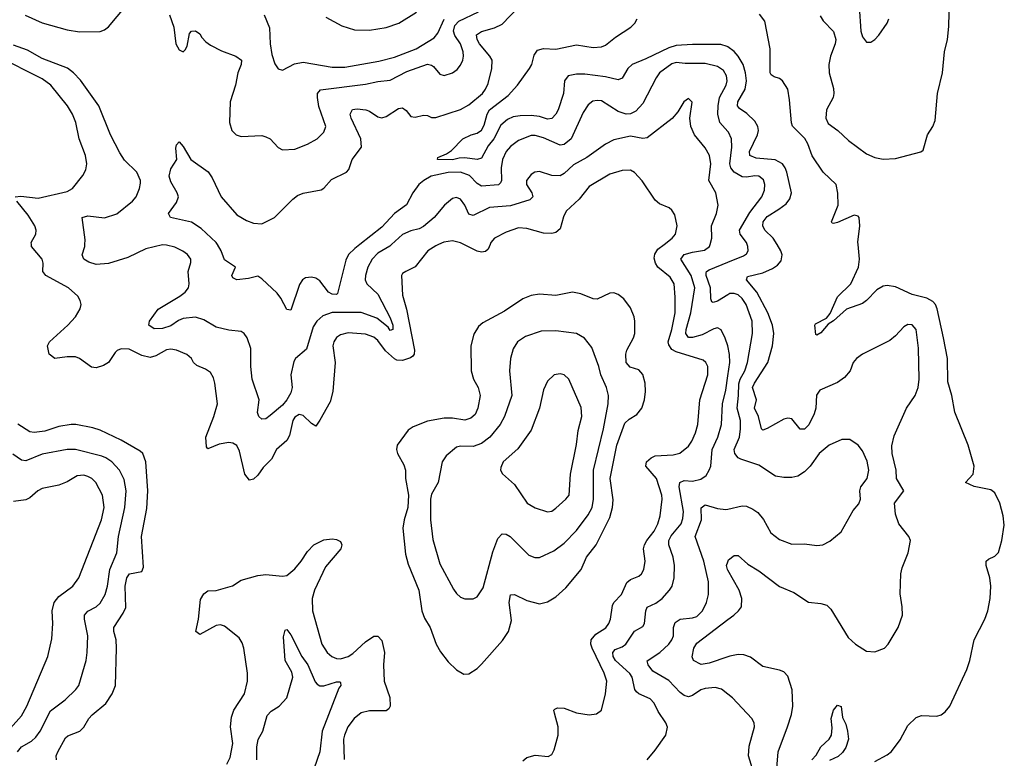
# Model space of a CAD drawing. Header units: inches. Extents: x 1682530 to 1839546, y 640742 to 791647.
# Tile 765 of 923: x 1766581 to 1771335, y 737518 to 741086. Entities that reach past the tile are written whole.
import ezdxf

# ---------------------------------------------------------------- set-up
doc = ezdxf.new("R2010")
doc.units = ezdxf.units.IN
doc.header["$MEASUREMENT"] = 0
for name, color, linetype in [('B7763', 7, 'Continuous'), ('B7764', 7, 'Continuous'), ('B7773', 7, 'Continuous'), ('B7774', 7, 'Continuous')]:
    doc.layers.add(name, color=color, linetype=linetype)

msp = doc.modelspace()

# ---------------------------------------------------------------- linework, layer by layer
at = {"layer": 'B7763', "color": 5}
for points, elevation in [([(1768602.8, 740000), (1768590, 739994.4), (1768551.1, 739970), (1768490, 739892.3), (1768444.9, 739870), (1768430, 739859.6), (1768425.2, 739850), (1768430, 739754.8), (1768448, 739688), (1768486.6, 739490), (1768485.2, 739470), (1768478.8, 739461.2), (1768467.6, 739452.4), (1768430, 739439.1), (1768402, 739442), (1768390, 739447.7), (1768346.5, 739486.5), (1768310, 739536.7), (1768290, 739552.2), (1768250, 739567.4), (1768167.1, 739572.9), (1768130, 739563.9), (1768110, 739551), (1768096.9, 739530), (1768092.4, 739510), (1768104.5, 739430), (1768092.9, 739290), (1768079.8, 739240.2), (1768030, 739151.8), (1768010, 739123), (1767990, 739135.6), (1767950, 739174), (1767930, 739178.8), (1767910, 739165.4), (1767899.4, 739150), (1767883.1, 739076.9), (1767870, 739053.6), (1767820.2, 739010), (1767796.1, 738963.9), (1767756.6, 738923.4), (1767730, 738886.4), (1767710, 738867.3), (1767690, 738861.1), (1767667.1, 738890), (1767642.6, 739002.6), (1767629.9, 739029.9), (1767610, 739041.1), (1767590, 739043.4), (1767543.9, 739036.1), (1767490, 739012.7), (1767483.3, 739023.3), (1767478.8, 739070), (1767518.2, 739170), (1767535.8, 739230), (1767523.5, 739330), (1767516.5, 739356.5), (1767501.8, 739381.8), (1767478, 739398), (1767435.7, 739415.7), (1767420.5, 739430), (1767409.6, 739450), (1767388.5, 739468.5), (1767337.2, 739490), (1767310, 739494.5), (1767290, 739491.9), (1767237.6, 739462.4), (1767210, 739455), (1767170, 739463.5), (1767110, 739494.8), (1767070, 739496.1), (1767051.2, 739488.8), (1767041.5, 739478.5), (1767010, 739429.6), (1766984.6, 739415.4), (1766950, 739405.1), (1766927.5, 739407.5), (1766870, 739449.7), (1766850, 739457.8), (1766810, 739457.7), (1766750, 739448.8), (1766723.1, 739470), (1766715.3, 739510), (1766723.9, 739530), (1766813, 739610), (1766849.8, 739650.2), (1766873, 739690), (1766876.9, 739710), (1766872.6, 739730), (1766862, 739750), (1766815.6, 739790), (1766707.7, 739850), (1766692.7, 739870), (1766694.4, 739910), (1766689.8, 739930), (1766638, 739990), (1766637.1, 740000)], 680), ([(1768376.6, 740000), (1768367.9, 739992.1), (1768310, 739957.9), (1768282.3, 739930), (1768261.3, 739890), (1768250.2, 739850), (1768249.4, 739830), (1768257.2, 739810), (1768310, 739760.2), (1768370, 739645.5), (1768382.3, 739610), (1768382, 739590), (1768370, 739584.4), (1768360.7, 739600.7), (1768304.9, 739644.9), (1768230, 739671), (1768090, 739672.1), (1768043.9, 739656.1), (1768015.5, 739630), (1767997.7, 739602.3), (1767965.4, 739494.6), (1767912.9, 739450), (1767904.8, 739435.2), (1767889.4, 739370), (1767896.2, 739310), (1767890, 739284), (1767870.1, 739250), (1767850, 739224.6), (1767790, 739174), (1767770, 739158.7), (1767750, 739156.9), (1767735.8, 739170), (1767729, 739189), (1767736.8, 739250), (1767702.8, 739350), (1767696.6, 739410), (1767697.6, 739497.6), (1767679.7, 739550), (1767664.7, 739570), (1767650, 739579.8), (1767590, 739586.9), (1767530, 739600.9), (1767470, 739636.5), (1767430, 739649.1), (1767370, 739642.6), (1767347.3, 739632.7), (1767310, 739606.9), (1767270, 739593.9), (1767230, 739592), (1767203.5, 739610), (1767207.1, 739630), (1767250, 739687.7), (1767353.5, 739750), (1767379.8, 739770), (1767395.7, 739790), (1767399.8, 739810), (1767394, 739870), (1767407.3, 739912.7), (1767406.6, 739930), (1767391.3, 739951.3), (1767368.2, 739968.2), (1767330, 739986.6), (1767290, 739997.5), (1767270, 739998.3), (1767190, 739979.1), (1767102.2, 739937.8), (1767010, 739908), (1766950, 739903.2), (1766914.4, 739914.4), (1766889.7, 739930), (1766883.1, 739950), (1766895.8, 739990), (1766896, 740000)], 660), ([(1768223.7, 740000), (1768199.3, 739980.7), (1768168.8, 739951.2), (1768155.4, 739924.6), (1768116, 739764), (1768110, 739759.2), (1768090, 739759.4), (1768072.4, 739770), (1768030, 739824.8), (1768010, 739837.8), (1767990, 739842.4), (1767961.2, 739838.8), (1767946.7, 739830), (1767932.5, 739807.5), (1767890, 739682.7), (1767870, 739686), (1767841.4, 739741.4), (1767824.5, 739764.5), (1767750, 739834.5), (1767730, 739846.6), (1767684.9, 739835.1), (1767630, 739829.7), (1767610, 739839), (1767605.1, 739850), (1767622.7, 739890), (1767570, 739926.3), (1767553.3, 739970), (1767535.7, 740000)], 640), ([(1768851.9, 740000), (1768842.4, 739977.6), (1768830, 739966.4), (1768810, 739963.4), (1768790, 739967.4), (1768725.6, 740000)], 680), ([(1769010, 737506.7), (1769030, 737522.6), (1769070, 737533.1), (1769132.9, 737527.1), (1769150, 737537.3), (1769161.5, 737558.5), (1769181.6, 737630), (1769181.1, 737670), (1769163.1, 737736.9), (1769160.5, 737750), (1769164.2, 737755.8), (1769178.3, 737761.7), (1769210, 737760.9), (1769270, 737737.6), (1769330, 737728.4), (1769366.2, 737733.8), (1769389.7, 737750.3), (1769409.9, 737830.2), (1769415.8, 737890), (1769403, 737930), (1769344.4, 738050), (1769338.2, 738070), (1769339.6, 738090), (1769362.8, 738117.2), (1769411.2, 738148.8), (1769426.2, 738170), (1769433.5, 738190), (1769443.1, 738256.9), (1769450, 738270.2), (1769487, 738310), (1769512.3, 738367.7), (1769530, 738381.4), (1769570, 738398.4), (1769583.5, 738410), (1769595.3, 738430), (1769601, 738470), (1769593.7, 738530), (1769598.4, 738550), (1769609.2, 738570.8), (1769645, 738615), (1769662.8, 738650), (1769673.3, 738690), (1769683.2, 738770), (1769681.1, 738790), (1769655.4, 738870), (1769604.7, 738930), (1769607.8, 738950), (1769630, 738969.4), (1769650, 738979.2), (1769736.4, 738983.6), (1769768, 738992), (1769810, 739026.4), (1769826.9, 739050), (1769844, 739090), (1769854.6, 739130), (1769865.2, 739250), (1769904.3, 739370), (1769903.9, 739410), (1769894.6, 739430), (1769881.8, 739441.8), (1769750, 739481.7), (1769730, 739493.6), (1769714.7, 739514.7), (1769712.6, 739530), (1769729.9, 739590), (1769745.5, 739670), (1769746.4, 739746.4), (1769740.8, 739810), (1769721.9, 739841.9), (1769662.8, 739890), (1769650.3, 739910), (1769645.2, 739934.8), (1769647.1, 739952.9), (1769662.7, 739977.3), (1769692.5, 740000)], 680), ([(1770000, 739510.6), (1769987.8, 739547.8), (1769967.6, 739587.6), (1769950, 739596.9), (1769932.7, 739592.7), (1769876.3, 739563.7), (1769830, 739550.4), (1769810, 739550.6), (1769797.6, 739570), (1769798.9, 739590), (1769822.2, 739670), (1769840.3, 739790), (1769823.1, 739850), (1769773.8, 739930), (1769788.9, 739951.1), (1769830, 739963.6), (1769887.9, 739972.1), (1769911.9, 739990), (1769914.5, 740000)], 660), ([(1770000, 739756.7), (1769950, 739726.4), (1769930, 739720.7), (1769923.7, 739723.7), (1769918.3, 739738.3), (1769916.7, 739790), (1769895.6, 739850), (1769896.2, 739863.8), (1769897.8, 739870), (1769910, 739878), (1770000, 739914.3)], 640), ([(1769610.9, 737510), (1769650, 737556.9), (1769700.6, 737630), (1769708.2, 737668.2), (1769701.6, 737690), (1769664.6, 737744.6), (1769644.2, 737784.2), (1769624.8, 737804.8), (1769570.4, 737830.4), (1769559.6, 737839.6), (1769551, 737851), (1769537.5, 737910), (1769527.3, 737927.3), (1769457.1, 737990), (1769446.8, 738010), (1769444.9, 738030), (1769456.8, 738043.2), (1769490, 738057.2), (1769507.2, 738070), (1769550, 738133.1), (1769590, 738154.4), (1769597.4, 738170), (1769603.7, 738230), (1769611.3, 738248.7), (1769652.4, 738267.6), (1769682.7, 738290), (1769718.7, 738330), (1769730.7, 738350), (1769740.6, 738390), (1769742, 738450), (1769736.8, 738490), (1769715.4, 738550), (1769716.1, 738570), (1769726.6, 738593.4), (1769774.2, 738650), (1769783.5, 738676.5), (1769785.8, 738710), (1769765, 738830), (1769769.2, 738850), (1769790, 738859.5), (1769830, 738857.6), (1769870, 738866.2), (1769895.4, 738884.6), (1769910.6, 738910), (1769917.5, 738930), (1769925.3, 739010), (1769951.6, 739070), (1769969, 739131), (1769975.1, 739230), (1769990, 739296.4), (1770000, 739364.9)], 660), ([(1766757.7, 737510), (1766756.8, 737530), (1766764.2, 737550), (1766802.7, 737617.3), (1766813.9, 737626.1), (1766871.9, 737650), (1766890.9, 737669.1), (1766914.4, 737710), (1766930, 737728.1), (1766996.4, 737783.6), (1767027.2, 737830), (1767043, 737870), (1767047.9, 738050), (1767045.9, 738090), (1767034.7, 738130), (1767034.5, 738150), (1767080.9, 738219.1), (1767092.8, 738247.2), (1767090.3, 738349.7), (1767097.6, 738390), (1767110.9, 738409.1), (1767170, 738420.3), (1767178.4, 738441.6), (1767168.7, 738590), (1767195, 738725), (1767199.7, 738810), (1767190.5, 738950.5), (1767176, 738990), (1767162.3, 739002.3), (1767070, 739055.2), (1766970, 739103.9), (1766933.9, 739113.9), (1766851.1, 739131.1), (1766830, 739130.5), (1766770, 739121.4), (1766702.2, 739097.8), (1766650, 739091.7), (1766630, 739094.8), (1766572.1, 739132.1)], 720), ([(1766570.5, 737550), (1766590, 737572.8), (1766638.3, 737601.7), (1766659.2, 737620.8), (1766679.9, 737650), (1766730, 737747.2), (1766799.9, 737800.1), (1766851.3, 737850), (1766865.7, 737870), (1766901.6, 737990), (1766906.3, 738030), (1766909.8, 738110.2), (1766893.4, 738190), (1766894.2, 738210), (1766910.4, 738229.6), (1766949.4, 738250.6), (1766970, 738268.2), (1766993.9, 738310), (1767004.2, 738350), (1767015.6, 738430), (1767050.5, 738510), (1767058.4, 738590), (1767088.9, 738730), (1767095, 738810), (1767085.2, 738865.2), (1767061.9, 738910), (1767025.7, 738950), (1766996.1, 738970), (1766976.9, 738976.9), (1766850.4, 739010.4), (1766810.5, 739010.5), (1766690, 738987.1), (1766610, 738954.6), (1766590, 738958), (1766548.1, 738988.1)], 740), ([(1766536.3, 737663.7), (1766590, 737722.8), (1766615.9, 737770), (1766716.8, 738010), (1766735.2, 738095.2), (1766741.4, 738170), (1766738.2, 738230), (1766747.3, 738270), (1766770, 738299.1), (1766836.9, 738350), (1766866.6, 738390), (1766975.3, 738670), (1766989.1, 738730), (1766980.3, 738790), (1766948.7, 738850), (1766929.3, 738869.3), (1766910, 738879.9), (1766890, 738886.5), (1766857.7, 738882.3), (1766810, 738853.8), (1766770, 738837.2), (1766690, 738820.9), (1766668.5, 738810), (1766630, 738776.9), (1766610, 738767.1), (1766550, 738758.7)], 760), ([(1770000, 737828.6), (1769970, 737852.8), (1769939.5, 737859.5), (1769890, 737855.5), (1769870, 737848.7), (1769830, 737822), (1769810, 737815.3), (1769790, 737821.8), (1769770, 737836.8), (1769714.8, 737894.8), (1769638.4, 737938.4), (1769614.9, 737970), (1769610.9, 737989.1), (1769671.1, 738028.9), (1769715.7, 738070), (1769729.8, 738090), (1769737.2, 738110), (1769738.5, 738150), (1769746.4, 738173.6), (1769770, 738190.1), (1769830, 738196.8), (1769850, 738203.9), (1769877.9, 738230), (1769896.5, 738270), (1769907.4, 738310), (1769906.8, 738370), (1769884.2, 738470), (1769841.7, 738590), (1769873.4, 738670), (1769872, 738728), (1769890, 738741.8), (1769950, 738725.1), (1769990, 738719.7), (1770000, 738722)], 640), ([(1767580.5, 737490), (1767597.2, 737522.8), (1767609.2, 737590), (1767598.6, 737670), (1767603.2, 737716.8), (1767614.2, 737750), (1767666.5, 737830), (1767680.6, 737890), (1767680.6, 737930), (1767663.7, 738050), (1767655.6, 738075.6), (1767639.9, 738099.9), (1767570, 738156.8), (1767550, 738162.8), (1767530, 738159.8), (1767450, 738116.9), (1767432, 738130), (1767443.7, 738190), (1767454, 738286), (1767470, 738312.4), (1767490, 738326.7), (1767530, 738328.1), (1767608.9, 738351.1), (1767650, 738379), (1767730, 738401.1), (1767770, 738405.8), (1767850, 738398), (1767870, 738401.1), (1767910, 738432.9), (1767940.3, 738470), (1767970, 738517), (1768001.6, 738550), (1768050, 738574.3), (1768090, 738578.4), (1768110, 738575.5), (1768130, 738566), (1768135.8, 738550), (1768132.2, 738530), (1768056.7, 738443.3), (1768004.6, 738330), (1767992.5, 738290), (1767994.5, 738230), (1768039.5, 738070), (1768065, 738030), (1768088.4, 738010), (1768110, 738000.4), (1768130, 737999.1), (1768167.1, 738010), (1768190, 738023.9), (1768250, 738081.3), (1768290, 738107.8), (1768310, 738107.7), (1768330, 738088), (1768341.9, 738030), (1768336.9, 737970), (1768340.1, 737890), (1768367.4, 737812.6), (1768369.5, 737770.5), (1768363.1, 737756.9), (1768350, 737747.2), (1768270, 737747.6), (1768230, 737738.4), (1768195.2, 737710), (1768165.4, 737670), (1768148.4, 737630), (1768145, 737610), (1768147.7, 737512.3)], 680), ([(1770000, 738427.6), (1769998.6, 738430), (1769994.3, 738450), (1770000, 738467.1)], 620), ([(1770000, 738008.8), (1769910, 737978.3), (1769870.7, 737970.7), (1769834.3, 737990), (1769828.2, 738008.2), (1769836.8, 738050), (1769850, 738074.7), (1770000, 738188.3)], 620), ([(1767725.4, 737510), (1767726.3, 737573.7), (1767731.7, 737608.3), (1767755.5, 737650), (1767775.2, 737724.8), (1767794.4, 737745.6), (1767834.3, 737770), (1767870.9, 737810), (1767900.2, 737910), (1767894.9, 737934.9), (1767863, 737990), (1767855.2, 738104.8), (1767863.3, 738136.7), (1767870, 738140.5), (1767890, 738115.3), (1767943, 738010), (1767971.9, 737970), (1768008, 737888), (1768017, 737877), (1768030, 737868.3), (1768050, 737867.8), (1768110, 737887.2), (1768127.5, 737887.5), (1768130, 737882), (1768131.8, 737870), (1768122.4, 737857.6), (1768040.8, 737650), (1768030.1, 737550), (1768002, 737470)], 660)]:
    msp.add_lwpolyline(points, dxfattribs=dict(at, elevation=elevation))
for points, elevation in [([(1769250, 739770.5), (1769170, 739754.5), (1769090, 739759.8), (1769050, 739754.4), (1769010, 739737.7), (1768921.7, 739678.3), (1768817.6, 739622.4), (1768796.6, 739603.4), (1768773.2, 739566.9), (1768759.1, 739510), (1768760.7, 739390), (1768772.3, 739350), (1768795, 739310), (1768803.5, 739270), (1768793.2, 739210), (1768780.4, 739179.6), (1768759.2, 739160.8), (1768730, 739151.5), (1768670, 739160.8), (1768630, 739161.7), (1768550, 739147.5), (1768481.3, 739118.7), (1768457.1, 739102.9), (1768403.2, 739030), (1768400.3, 739010), (1768404.6, 738990), (1768435.1, 738935.1), (1768443, 738910), (1768444.5, 738870), (1768457.7, 738790), (1768454.6, 738730), (1768436.6, 738670), (1768430.9, 738630), (1768444.1, 738504.1), (1768455.8, 738455.8), (1768507.8, 738330), (1768522, 738230), (1768535.6, 738195.6), (1768562.3, 738150), (1768591.2, 738070), (1768612.5, 738032.5), (1768650, 737984.4), (1768690, 737945.5), (1768725.1, 737925.1), (1768750, 737926), (1768790, 737952.2), (1768810, 737973.4), (1768912.6, 738087.4), (1768941.2, 738130), (1768955.7, 738184.3), (1768944.3, 738270), (1768950, 738307.3), (1768970, 738308.9), (1769030, 738280.2), (1769090, 738264.2), (1769130, 738273.8), (1769170, 738297.7), (1769218.3, 738341.7), (1769292.7, 738430), (1769318.3, 738490), (1769364.2, 738550), (1769430, 738681.5), (1769443.6, 738730), (1769446.2, 738766.2), (1769432, 738870), (1769464.2, 739030), (1769503.6, 739136.4), (1769524.2, 739155.8), (1769561.1, 739178.9), (1769585.3, 739210), (1769598.4, 739250), (1769602.5, 739290), (1769600.8, 739330), (1769590, 739372), (1769570, 739394.3), (1769527.9, 739407.9), (1769509.3, 739430), (1769507.4, 739470), (1769513, 739490), (1769545, 739550), (1769550.5, 739570), (1769551.9, 739630), (1769548.3, 739650), (1769530, 739694.3), (1769498.3, 739738.3), (1769470, 739759.2), (1769450, 739766), (1769430, 739765.1), (1769370, 739735.7), (1769350, 739737), (1769290, 739761.4)], 720), ([(1769170, 739583.2), (1769098.6, 739581.4), (1769023.8, 739556.2), (1768985.3, 739530), (1768963.1, 739496.9), (1768950.2, 739449.8), (1768946.2, 739390), (1768956.5, 739270), (1768921.6, 739170), (1768900.6, 739130), (1768851, 739070), (1768810, 739038.7), (1768770, 739024), (1768710, 739025.7), (1768690, 739020.4), (1768640, 738980), (1768620.3, 738950), (1768600.7, 738850), (1768570, 738793.6), (1768564.3, 738770), (1768563.9, 738670), (1768575.3, 738575.3), (1768610, 738457.6), (1768674.9, 738334.9), (1768690, 738314), (1768710, 738297), (1768730, 738288.8), (1768770, 738288.7), (1768790, 738298.4), (1768818.7, 738341.3), (1768864.8, 738515.2), (1768890, 738580.3), (1768910, 738602.4), (1768930, 738601.6), (1768948.8, 738590), (1769039.3, 738499.3), (1769068.2, 738488.2), (1769090, 738488.1), (1769160, 738520), (1769210, 738557.1), (1769270, 738619.2), (1769325.6, 738694.4), (1769344.8, 738730), (1769352, 738770), (1769351.7, 738910), (1769400.6, 739110), (1769422.5, 739230), (1769424.5, 739270), (1769413.8, 739310), (1769387.5, 739370), (1769378, 739410), (1769342.9, 739502.9), (1769307.4, 739547.4), (1769270, 739569.8)], 740), ([(1769190, 739375.8), (1769162, 739370), (1769130, 739339.6), (1769110, 739298), (1769091.1, 739210), (1769050, 739102.6), (1768986.2, 739013.8), (1768915.3, 738950), (1768903.4, 738923.4), (1768902.4, 738910), (1768911.8, 738891.8), (1768970, 738840.4), (1769031.4, 738751.4), (1769070, 738728.1), (1769130, 738708.9), (1769150, 738711.8), (1769170, 738725.7), (1769218.7, 738770), (1769234.3, 738790), (1769241, 738890), (1769270, 739034.8), (1769278.2, 739101.8), (1769294.8, 739170), (1769292.7, 739212.7), (1769232.1, 739350), (1769210, 739371.2)], 760)]:
    msp.add_lwpolyline(points, close=True, dxfattribs=dict(at, elevation=elevation))
at = {"layer": 'B7764', "color": 5}
for points, elevation in [([(1766607.8, 741107.8), (1766690, 741070.1), (1766810, 741036.9), (1766870, 741027.2), (1766970, 741029.4), (1766990, 741036.3), (1767010, 741052.3), (1767127.1, 741192.9)], 660), ([(1767535.7, 740000), (1767529.9, 740010), (1767457.6, 740077.6), (1767410, 740107.3), (1767308.7, 740130), (1767298.7, 740150), (1767337.8, 740202.2), (1767346.9, 740230), (1767341.7, 740250), (1767310, 740303.6), (1767302.8, 740330), (1767310, 740364.9), (1767339.3, 740410), (1767335.1, 740464.9), (1767338, 740482), (1767350, 740496), (1767370, 740474), (1767407.7, 740410), (1767490.6, 740350.6), (1767510, 740322), (1767553.8, 740230), (1767630, 740143.1), (1767675.8, 740115.8), (1767710, 740103.9), (1767750, 740099.7), (1767810.9, 740130), (1767900.3, 740219.7), (1767922.9, 740237), (1767950, 740248.1), (1768036.2, 740263.8), (1768050, 740271.8), (1768086, 740314), (1768158.4, 740350), (1768170, 740361.6), (1768186.2, 740410), (1768231, 740470), (1768227.5, 740510), (1768181.2, 740610), (1768176.2, 740630), (1768187.9, 740652.1), (1768210, 740655.5), (1768251.4, 740651.4), (1768270, 740644.4), (1768310, 740616), (1768330, 740612.7), (1768350, 740618.5), (1768410, 740657.5), (1768430, 740659.7), (1768447.1, 740647.1), (1768470, 740618.7), (1768490, 740615.2), (1768530, 740624.9), (1768550, 740623), (1768570, 740614), (1768590, 740613.1), (1768710, 740652.1), (1768750, 740675.2), (1768815.8, 740730), (1768830.7, 740750), (1768842.5, 740777.5), (1768860.9, 740850), (1768861.8, 740890), (1768850.7, 740910), (1768801.1, 740970), (1768789.9, 740990), (1768786.9, 741013.1), (1768810, 741028.7), (1768873.4, 741046.6), (1768910, 741065), (1768990, 741146.2)], 640), ([(1767304.9, 741110), (1767324.9, 741050), (1767335.3, 740970), (1767350, 740940.7), (1767370, 740930.8), (1767379.1, 740940.9), (1767390, 740958), (1767401.3, 741018.7), (1767410, 741030.7), (1767430, 741033), (1767450, 741017.6), (1767460, 741000), (1767479.7, 740979.7), (1767502.5, 740962.5), (1767555.6, 740935.6), (1767624.4, 740910), (1767652.3, 740890), (1767650.2, 740870), (1767633.7, 740830), (1767622.6, 740770), (1767597.8, 740690), (1767594.4, 740590), (1767605.5, 740550), (1767626.8, 740530), (1767650, 740521.6), (1767750, 740527.3), (1767770, 740520.7), (1767790.7, 740510), (1767828.5, 740468.5), (1767850, 740458), (1767910, 740461.3), (1767970, 740484.2), (1768017, 740510), (1768050, 740542), (1768058.5, 740570), (1768026, 740666), (1768018, 740710), (1768019.4, 740730), (1768032.8, 740747.2), (1768250, 740773.8), (1768310, 740787.3), (1768370, 740793.6), (1768450, 740836.2), (1768550, 740871.2), (1768570, 740866.7), (1768579.7, 740859.7), (1768610, 740822.7), (1768630, 740816.5), (1768670, 740829.2), (1768693.9, 740846.1), (1768710, 740866), (1768720.6, 740890), (1768723.7, 740910), (1768722.6, 740930), (1768709.9, 740970), (1768682, 741010), (1768674.7, 741030), (1768681.5, 741058.5), (1768701.7, 741078.3), (1768796.2, 741123.8)], 660), ([(1767761, 741110), (1767787.5, 741047.5), (1767790.1, 740970), (1767798.6, 740918.6), (1767812.1, 740872), (1767829.2, 740849.2), (1767850, 740842.6), (1767907.5, 740872.5), (1767950, 740880.6), (1768090, 740856.2), (1768150, 740857.1), (1768314.8, 740885.2), (1768390, 740904.5), (1768494.8, 740945.2), (1768581.8, 740998.2), (1768599.6, 741020.4), (1768631, 741089)], 680), ([(1768059, 741099), (1768135.7, 741055.7), (1768197.5, 741037.5), (1768270, 741035.4), (1768350, 741049), (1768411.5, 741068.5), (1768497.6, 741122.4)], 720), ([(1770000, 740954.2), (1769996.7, 740956.7), (1769965.9, 740965.9), (1769830, 740966.1), (1769750, 740960.9), (1769714.8, 740950), (1769603.8, 740896.2), (1769538, 740870), (1769516.8, 740850), (1769490, 740803.1), (1769470, 740794.8), (1769410, 740809.9), (1769310, 740823.3), (1769270, 740822.5), (1769230, 740814.8), (1769211.3, 740790), (1769207.1, 740730), (1769181, 740650), (1769170, 740629.2), (1769150, 740608.4), (1769130, 740606.2), (1769090, 740618.9), (1769050, 740623.7), (1768997.6, 740622.4), (1768963.6, 740616.4), (1768935.5, 740604.5), (1768904.2, 740575.8), (1768870, 740511), (1768843.3, 740476.7), (1768810, 740417.7), (1768790, 740409.9), (1768730, 740418.4), (1768702.3, 740417.7), (1768670, 740409.4), (1768598, 740410), (1768600.4, 740419.6), (1768641.6, 740438.4), (1768665.1, 740454.9), (1768720.9, 740510), (1768761.2, 740530), (1768790, 740538), (1768810, 740552.4), (1768824, 740576), (1768838, 740630), (1768849, 740650), (1768939.6, 740720.4), (1768985, 740770), (1769042.2, 740850), (1769053.3, 740870), (1769064.7, 740915.3), (1769081.5, 740938.5), (1769110, 740946.2), (1769170, 740944), (1769270, 740965), (1769350, 740952.3), (1769390, 740954.2), (1769410, 740963.2), (1769458.2, 741001.9), (1769532.4, 741050), (1769551.5, 741070), (1769563.2, 741090)], 620), ([(1766896, 740000), (1766896.7, 740023.4), (1766883, 740130), (1766910, 740138.6), (1766990, 740129.2), (1767050, 740147.7), (1767125.1, 740210), (1767143.1, 740230), (1767159.8, 740270), (1767164.2, 740295.8), (1767163.8, 740310), (1767146.3, 740350), (1767087, 740407), (1767063.5, 740443.5), (1767019.7, 740530), (1766962.5, 740670), (1766874.3, 740794.3), (1766841.3, 740830), (1766811.3, 740851.3), (1766690, 740898.4), (1766618.8, 740938.8), (1766550, 740963)], 660), ([(1766559.3, 740230), (1766586.3, 740233.7), (1766670, 740223.5), (1766810, 740255.5), (1766836.3, 740270), (1766885.9, 740334.1), (1766899.4, 740360.6), (1766905.1, 740390), (1766898.7, 740430), (1766867.8, 740510), (1766851.8, 740590), (1766835.6, 740630), (1766812.1, 740670), (1766731.7, 740770), (1766690, 740800.5), (1766470, 740909.9)], 680), ([(1770000, 740546.7), (1769962.3, 740590), (1769952.5, 740630), (1769953.5, 740670), (1769960.7, 740710), (1769991.7, 740770), (1769997.1, 740790), (1769994.5, 740814.5), (1769979.8, 740839.8), (1769950, 740860.5), (1769890, 740875), (1769794.3, 740874.3), (1769750, 740878.5), (1769730, 740872.2), (1769670.8, 740829.2), (1769654.2, 740805.8), (1769590, 740681.5), (1769555.5, 740644.5), (1769530, 740630.6), (1769509.9, 740629.9), (1769470, 740642.8), (1769390, 740693.4), (1769370, 740695.8), (1769348.1, 740691.9), (1769325.6, 740674.4), (1769301.5, 740638.5), (1769243.4, 740510), (1769210, 740482.9), (1769190, 740479.6), (1769110, 740515.7), (1769070, 740526.6), (1769050, 740527.2), (1768990, 740502.3), (1768950, 740474), (1768930, 740448.7), (1768912.7, 740410), (1768905.6, 740370), (1768907.5, 740310), (1768902.8, 740297.2), (1768892.2, 740287.8), (1768810, 740282.3), (1768790, 740295.4), (1768753.1, 740333.1), (1768710, 740349.9), (1768650, 740348.1), (1768567.7, 740330), (1768531.8, 740310), (1768508.2, 740290), (1768478.9, 740250), (1768448.6, 740191.4), (1768390, 740149.2), (1768330, 740083.8), (1768223.7, 740000)], 640), ([(1769914.5, 740000), (1769922.3, 740030), (1769920.6, 740090), (1769946.2, 740150), (1769954, 740190), (1769942.8, 740250), (1769908.3, 740310), (1769918, 740390), (1769911.9, 740430), (1769890, 740467.4), (1769838.9, 740530), (1769822, 740570), (1769816.4, 740610), (1769827.3, 740687.3), (1769810, 740705.1), (1769787.2, 740690), (1769758.6, 740641.4), (1769732.1, 740608), (1769610, 740515.5), (1769590, 740511.4), (1769530, 740523.4), (1769450, 740506.2), (1769410, 740484.2), (1769319.6, 740420.4), (1769254.9, 740385.1), (1769210, 740343.8), (1769190, 740331.8), (1769150, 740333.5), (1769090, 740352.6), (1769067.7, 740350), (1769050, 740337.6), (1769027.8, 740310), (1769027.9, 740290), (1769053.8, 740250), (1769058.3, 740230), (1769043.5, 740216.5), (1768950, 740186.8), (1768850, 740178.6), (1768770, 740139.8), (1768750, 740146.3), (1768729.8, 740190), (1768710, 740219.3), (1768690, 740227.7), (1768670, 740223.1), (1768631.6, 740190), (1768581.6, 740130), (1768530, 740087.1), (1768510, 740076.1), (1768470, 740066.2), (1768430, 740048.5), (1768376.6, 740000)], 660), ([(1769692.5, 740000), (1769731.8, 740030), (1769747.8, 740050), (1769755.5, 740090), (1769744.1, 740144.1), (1769730, 740165.6), (1769716.6, 740176.6), (1769670, 740196.9), (1769650, 740214.7), (1769587.1, 740307.1), (1769550, 740347.8), (1769530, 740358.6), (1769490, 740358.3), (1769430, 740339.9), (1769330, 740280.8), (1769281.7, 740218.3), (1769219.1, 740160.9), (1769206.1, 740133.9), (1769190, 740075.1), (1769170, 740057.4), (1769150, 740052.7), (1769110, 740054.5), (1769030, 740077.5), (1768990, 740079.8), (1768930, 740060.2), (1768873.4, 740030), (1768856.1, 740010), (1768851.9, 740000)], 680), ([(1766637.1, 740000), (1766636.1, 740010), (1766659.3, 740050), (1766660.8, 740070), (1766654.4, 740090), (1766621.7, 740141.7), (1766566.4, 740210)], 680), ([(1768725.6, 740000), (1768710, 740007.9), (1768670, 740017.2), (1768628.6, 740011.4), (1768602.8, 740000)], 680)]:
    msp.add_lwpolyline(points, dxfattribs=dict(at, elevation=elevation))
at = {"layer": 'B7773', "color": 5}
for points, elevation in [([(1770000, 738467.1), (1770003.2, 738476.8), (1770030, 738497.6), (1770050, 738497.2), (1770096.5, 738456.5), (1770150, 738424.2), (1770250, 738348.5), (1770318.9, 738318.9), (1770390, 738272), (1770450, 738266.3), (1770477.6, 738257.6), (1770498, 738238), (1770581.7, 738101.7), (1770616.4, 738070), (1770670, 738036.5), (1770710, 738033.1), (1770756.9, 738050), (1770774.8, 738070), (1770822.2, 738150), (1770843.9, 738210), (1770842.7, 738250), (1770832.1, 738312.1), (1770836, 738410), (1770842.4, 738437.6), (1770871.7, 738510), (1770881.6, 738570), (1770874.5, 738590), (1770825.6, 738650), (1770810, 738698), (1770805.7, 738750), (1770849.8, 738810), (1770814.5, 738870), (1770812.5, 738910), (1770794.3, 738990), (1770792.3, 739027.7), (1770804.1, 739075.9), (1770863.5, 739210), (1770904.1, 739270), (1770919.6, 739310), (1770923.7, 739350), (1770920.5, 739499.5), (1770910, 739589.4), (1770890, 739612.7), (1770870, 739613.8), (1770850, 739602.7), (1770810, 739558.5), (1770783.1, 739536.9), (1770650.5, 739470), (1770621.6, 739450), (1770605.7, 739430), (1770590.3, 739390), (1770563.1, 739356.9), (1770530, 739334.2), (1770443.8, 739296.2), (1770428.1, 739271.9), (1770425.1, 739210), (1770417.8, 739182.2), (1770390.9, 739129.1), (1770370, 739108.7), (1770350, 739108), (1770310, 739158.3), (1770290, 739161.7), (1770270, 739156.1), (1770190, 739110.6), (1770170, 739103.9), (1770162, 739110), (1770148.6, 739168.6), (1770129.3, 739210), (1770138.2, 739250), (1770120.1, 739310), (1770128.5, 739330), (1770192.8, 739430), (1770216.4, 739510), (1770222.9, 739570), (1770216.7, 739610), (1770193.7, 739670), (1770139.6, 739770), (1770089.8, 739830.2), (1770095, 739844.9), (1770170, 739863), (1770216.4, 739883.6), (1770240.5, 739899.5), (1770258, 739922), (1770262, 739950), (1770256.8, 739970), (1770238.3, 740000)], 620), ([(1770000, 739914.3), (1770075.3, 739944.7), (1770090, 739955.3), (1770098.4, 739970), (1770097.3, 739990), (1770093.6, 740000)], 640), ([(1770710, 737502.2), (1770770, 737534.3), (1770790, 737551.1), (1770832.5, 737607.5), (1770870, 737676.5), (1770910, 737714.7), (1770935.5, 737724.4), (1771010, 737721.6), (1771030, 737728.7), (1771050, 737742.7), (1771073, 737770), (1771153.6, 737946.4), (1771168.3, 737990), (1771189.8, 738090), (1771240.7, 738190), (1771255.4, 738230), (1771267.4, 738290), (1771269.8, 738349.8), (1771265.6, 738390), (1771247.6, 738450), (1771248.3, 738470), (1771259.2, 738480.8), (1771290, 738494), (1771307.9, 738512.1), (1771324.1, 738570), (1771335.3, 738644.7), (1771330, 738689.2), (1771313.4, 738750), (1771290, 738800.7), (1771270, 738814.3), (1771190.4, 738830.4), (1771147.6, 738850), (1771184.9, 738890), (1771190.4, 738930), (1771160.4, 739030), (1771096.4, 739190), (1771082.2, 739270), (1771063.2, 739336.8), (1771060.5, 739450), (1771041.9, 739550), (1771010.3, 739690), (1771002.9, 739710), (1770990, 739725.2), (1770960.9, 739740.9), (1770890, 739758.4), (1770810, 739795.5), (1770770, 739801.9), (1770750, 739798.2), (1770719, 739781), (1770670.4, 739730), (1770650, 739715.7), (1770572.7, 739687.3), (1770510, 739631.6), (1770484.7, 739615.3), (1770450, 739573.3), (1770430, 739561.5), (1770425.1, 739565.1), (1770419.8, 739610), (1770423.5, 739616.5), (1770476.2, 739643.8), (1770493.7, 739666.3), (1770530, 739748.1), (1770594.6, 739810), (1770630.9, 739890), (1770635.9, 739930), (1770629.1, 740000)], 580), ([(1770000, 738722), (1770070, 738737.6), (1770090, 738735.8), (1770121.7, 738721.7), (1770144.9, 738704.9), (1770171.8, 738671.8), (1770207.6, 738607.6), (1770250, 738575.6), (1770310, 738552.9), (1770370, 738553.4), (1770430, 738546.9), (1770459, 738550), (1770492.8, 738567.2), (1770547.2, 738612.8), (1770604.7, 738715.2), (1770633, 738747), (1770641.5, 738770), (1770638, 738810), (1770642, 738830), (1770672.6, 738870), (1770680.9, 738910), (1770673.4, 738953.4), (1770650, 739004.2), (1770630, 739031.3), (1770590, 739058.9), (1770550, 739058), (1770490, 739030.8), (1770441.8, 738990), (1770397.2, 738930), (1770370, 738902), (1770338.8, 738881.2), (1770310, 738874), (1770270, 738873.8), (1770230, 738881.4), (1770150, 738933.7), (1770062.4, 738962.4), (1770049.8, 738970), (1770034, 738990), (1770031, 739010), (1770056.4, 739070), (1770062.1, 739110), (1770061.3, 739150), (1770044.7, 739210), (1770052.3, 739270), (1770052.7, 739327.3), (1770059.6, 739350), (1770082.3, 739390), (1770094.9, 739430), (1770118.8, 739570), (1770117.9, 739630), (1770088.8, 739710), (1770070, 739739.4), (1770050, 739757.5), (1770030, 739764.1), (1770010, 739762.7), (1770000, 739756.7)], 640), ([(1770000, 739364.9), (1770009.4, 739429.4), (1770008.3, 739468.3), (1770000.2, 739510), (1770000, 739510.6)], 660), ([(1770000, 738188.3), (1770028.7, 738210), (1770052, 738230), (1770065.6, 738250), (1770068.3, 738290), (1770055.6, 738330), (1770000, 738427.6)], 620), ([(1770000, 736998.2), (1770010, 736996.8), (1770084.2, 737015.8), (1770139.7, 737050), (1770196.6, 737123.4), (1770230, 737206), (1770241, 737279), (1770238.8, 737490), (1770242.7, 737550), (1770288.3, 737670), (1770306.9, 737730), (1770314.1, 737770), (1770311.4, 737848.6), (1770290, 737914.3), (1770270, 737935.1), (1770250, 737943.5), (1770170, 737961), (1770110, 738006), (1770077.7, 738017.7), (1770050, 738019.3), (1770010, 738012.2), (1770000, 738008.8)], 620), ([(1770000, 737270.3), (1770030, 737243), (1770050, 737235.5), (1770070, 737242.4), (1770090, 737262.4), (1770106.9, 737290), (1770127.4, 737350), (1770131.6, 737391.6), (1770129.8, 737430), (1770099.3, 737530), (1770103.3, 737576.7), (1770128.4, 737670), (1770126.6, 737690), (1770116.3, 737710), (1770023, 737810), (1770000, 737828.6)], 640), ([(1770406.4, 737510), (1770426.3, 737533.7), (1770450, 737573.7), (1770489.8, 737610), (1770501.2, 737630), (1770504.7, 737664.7), (1770499.8, 737710), (1770510, 737750.4), (1770530, 737775.5), (1770547.9, 737767.9), (1770554.7, 737714.7), (1770570, 737682.6), (1770578.6, 737650), (1770582.5, 737610), (1770570.1, 737570), (1770554.1, 737545.9), (1770532.5, 737527.5), (1770491.7, 737508.3)], 580)]:
    msp.add_lwpolyline(points, dxfattribs=dict(at, elevation=elevation))
at = {"layer": 'B7774', "color": 5}
for points, elevation in [([(1770445.3, 741105.3), (1770460.9, 741080.9), (1770510, 741028.3), (1770521.1, 740990), (1770519.1, 740970), (1770496.4, 740910), (1770488.5, 740870), (1770489, 740830), (1770510, 740754), (1770512.4, 740730), (1770509, 740710), (1770476.1, 740650), (1770473.6, 740610), (1770484.2, 740584.2), (1770531.3, 740551.3), (1770582.2, 740502.2), (1770670, 740437.6), (1770710, 740420.1), (1770750, 740412.7), (1770810, 740415.9), (1770932.1, 740447.9), (1770943.5, 740456.5), (1770963.8, 740530), (1770990.5, 740569.5), (1771000.8, 740599.2), (1771012.9, 740730), (1771037.5, 740830), (1771047.1, 740930), (1771060.3, 740990), (1771067.5, 741052.4), (1771072.6, 741250)], 580), ([(1770634.6, 741150), (1770642.6, 741030), (1770650, 741002.8), (1770670, 740977.3), (1770690, 740977.3), (1770710, 740990.8), (1770730, 741010.8), (1770769.5, 741070), (1770778.4, 741090)], 620), ([(1770629.1, 740000), (1770627.9, 740012.1), (1770638.3, 740090), (1770634.9, 740130), (1770630, 740137.6), (1770610, 740141.3), (1770530, 740106.7), (1770510, 740100.9), (1770503.9, 740103.9), (1770501.4, 740110), (1770532.9, 740190), (1770531.7, 740248.3), (1770522.8, 740290), (1770460.5, 740350), (1770408, 740428), (1770387, 740487), (1770372.8, 740512.8), (1770312.3, 740572.3), (1770307.3, 740587.3), (1770298.7, 740698.7), (1770289.9, 740750), (1770264.5, 740790), (1770250, 740801.4), (1770223.9, 740810), (1770210, 740820.3), (1770204.9, 740830), (1770205.4, 740945.4), (1770178.8, 741078.8), (1770152.6, 741112.6)], 580), ([(1770238.3, 740000), (1770219.9, 740030), (1770178.5, 740070), (1770169, 740090), (1770171.6, 740110), (1770190, 740135.6), (1770247.2, 740170), (1770282.7, 740197.3), (1770299.1, 740220.9), (1770307, 740250), (1770284.7, 740350), (1770277.7, 740370), (1770263.5, 740390), (1770229.5, 740409.5), (1770137.3, 740417.3), (1770106, 740430), (1770104.5, 740450), (1770144.2, 740530), (1770148.5, 740550), (1770144.9, 740570), (1770130, 740595.2), (1770092.7, 740632.7), (1770056.4, 740656.4), (1770046.7, 740670), (1770048.6, 740690), (1770084.1, 740750), (1770090.3, 740790), (1770085.8, 740830), (1770073.6, 740870), (1770050, 740909.2), (1770030, 740931.9), (1770000, 740954.2)], 620), ([(1770093.6, 740000), (1770089.8, 740010), (1770059.4, 740050), (1770056.5, 740070), (1770106.1, 740153.9), (1770164.8, 740230), (1770177.8, 740262.2), (1770179.2, 740290), (1770172.2, 740312.2), (1770150, 740329.8), (1770130, 740332.5), (1770090, 740325.6), (1770070, 740327.2), (1770030.6, 740350), (1770015.2, 740370), (1770010.3, 740390.3), (1770019.2, 740470), (1770018.1, 740510), (1770003.1, 740543.1), (1770000, 740546.7)], 640)]:
    msp.add_lwpolyline(points, dxfattribs=dict(at, elevation=elevation))

doc.saveas('drawing.dxf')
